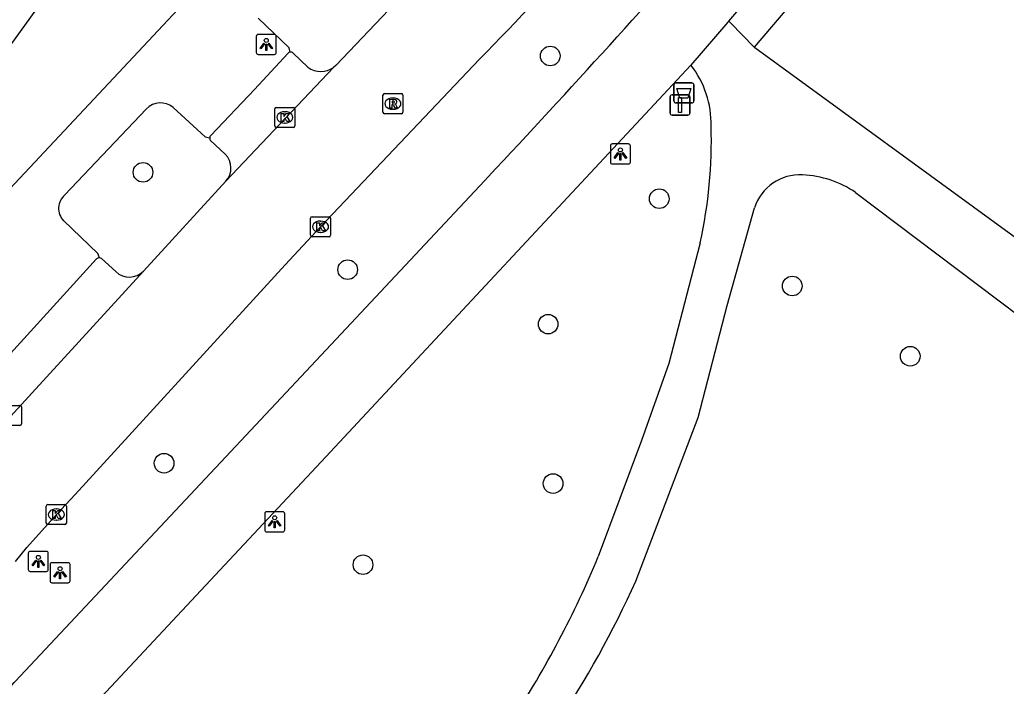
# Model space of a CAD drawing. Extents: x 160356 to 161355, y 381727 to 382845.
# Drawn here: x 160984.99 to 161034.13, y 382044.16 to 382077.39 of the extents above; entities that cross this region are included whole.
import ezdxf

# ---------------------------------------------------------------- set-up
doc = ezdxf.new("R2010")
doc.units = 0
for name, color, linetype in [('IMGEO_Afvalbak', 7, 'Continuous'), ('IMGEO_Boom', 7, 'Continuous'), ('IMGEO_Fietspad_gesloten', 7, 'Continuous'), ('IMGEO_Kolk', 7, 'Continuous'), ('IMGEO_Lichtpunt', 7, 'Continuous'), ('IMGEO_Pand', 7, 'Continuous'), ('IMGEO_Parkeervlak_open', 7, 'Continuous'), ('IMGEO_Rijbaan_lokaal_open', 7, 'Continuous'), ('IMGEO_Rioolput', 7, 'Continuous'), ('IMGEO_Verkeersbordpaal', 7, 'Continuous'), ('IMGEO_Voetpad_gesloten', 7, 'Continuous'), ('IMGEO_Voetpad_open', 7, 'Continuous')]:
    doc.layers.add(name, color=color, linetype=linetype)

msp = doc.modelspace()

# ---------------------------------------------------------------- linework, layer by layer
at = {"layer": 'IMGEO_Afvalbak'}
for p, q in [((161017.579, 382073.341), (161017.579, 382074.141)), ((161017.579, 382074.141), (161017.579, 382073.341)), ((161017.679, 382074.241), (161018.469, 382074.241)), ((161018.469, 382074.241), (161017.679, 382074.241)), ((161018.569, 382074.141), (161018.569, 382073.341)), ((161018.569, 382073.341), (161018.569, 382074.141)), ((161018.469, 382073.241), (161017.679, 382073.241)), ((161017.679, 382073.241), (161018.469, 382073.241))]:
    msp.add_line(p, q, dxfattribs=at)
msp.add_lwpolyline([(161017.722, 382073.955), (161018.426, 382073.955), (161018.277, 382073.485), (161017.871, 382073.485), (161017.722, 382073.955)], dxfattribs=at)
for centre, start, end in [((161017.679, 382074.141), 90, 180), ((161017.679, 382074.141), 90, 180), ((161018.469, 382074.141), 0, 90), ((161018.469, 382074.141), 360, 90), ((161017.679, 382073.341), 180, 270), ((161017.679, 382073.341), 180, 270), ((161018.469, 382073.341), 270, 0), ((161018.469, 382073.341), 270, 0)]:
    msp.add_arc(centre, 0.1, start, end, dxfattribs=at)
at = {"layer": 'IMGEO_Boom'}
for centre in [(161011.417, 382075.583), (160991.13, 382069.783), (161016.847, 382068.468), (161001.323, 382064.93), (161023.469, 382064.116), (161011.312, 382062.214), (161029.349, 382060.613), (160992.177, 382055.282), (161011.557, 382054.266), (161002.088, 382050.223)]:
    msp.add_circle(centre, 0.489, dxfattribs=at)
at = {"layer": 'IMGEO_Fietspad_gesloten'}
for points in [[(161020.313, 382077.319), (161024.035, 382081.674), (161027.907, 382086.255)], [(161020.313, 382077.319), (161020.27, 382077.268), (161018.426, 382075.121)], [(160985.736, 382040.033), (160986.476, 382040.855), (160994.96, 382049.954), (161000, 382055.359), (161018.426, 382075.121)], [(160984.593, 382044.223), (160984.715, 382044.355), (160984.775, 382044.42), (160992.234, 382052.382), (161000, 382060.672), (161008.144, 382069.364), (161008.328, 382069.561)]]:
    msp.add_lwpolyline(points, dxfattribs=at)
msp.add_arc((160561.663, 382487.388), 611.628, 316.910542, 318.583096, dxfattribs=at)
at = {"layer": 'IMGEO_Kolk'}
for p, q in [((160997.694, 382072.095), (160997.694, 382072.947)), ((160997.769, 382073.021), (160998.621, 382073.021)), ((160998.182, 382072.801), (160998.207, 382072.801)), ((160998.695, 382072.947), (160998.695, 382072.095)), ((160998.205, 382072.241), (160998.18, 382072.241)), ((160998.621, 382072.021), (160997.769, 382072.021)), ((160999.473, 382066.644), (160999.473, 382067.496)), ((160999.548, 382067.57), (161000.4, 382067.57)), ((160999.961, 382067.35), (160999.986, 382067.35)), ((161000.474, 382067.496), (161000.474, 382066.644)), ((160999.984, 382066.79), (160999.959, 382066.79)), ((161000.4, 382066.57), (160999.548, 382066.57)), ((160984.147, 382058.167), (160984.999, 382058.167)), ((160985.073, 382058.093), (160985.073, 382057.241)), ((160984.999, 382057.167), (160984.147, 382057.167)), ((160986.31, 382052.297), (160986.31, 382053.149)), ((160986.385, 382053.223), (160987.237, 382053.223)), ((160986.798, 382053.003), (160986.823, 382053.003)), ((160987.311, 382053.149), (160987.311, 382052.297)), ((160986.821, 382052.443), (160986.796, 382052.443)), ((160987.237, 382052.223), (160986.385, 382052.223))]:
    msp.add_line(p, q, dxfattribs=at)
for points in [[(160997.694, 382072.095), (160997.694, 382072.947)], [(160997.769, 382073.021), (160998.621, 382073.021)], [(160998.015, 382072.721), (160998.138, 382072.721), (160998.138, 382072.57), (160998.268, 382072.721), (160998.432, 382072.721), (160998.286, 382072.57), (160998.439, 382072.321), (160998.287, 382072.321), (160998.202, 382072.485), (160998.138, 382072.418), (160998.138, 382072.321), (160998.015, 382072.321), (160998.015, 382072.721)], [(160998.695, 382072.947), (160998.695, 382072.095)], [(160998.621, 382072.021), (160997.769, 382072.021)], [(160999.473, 382066.644), (160999.473, 382067.496)], [(160999.548, 382067.57), (161000.4, 382067.57)], [(160999.794, 382067.27), (160999.917, 382067.27), (160999.917, 382067.119), (161000.047, 382067.27), (161000.211, 382067.27), (161000.065, 382067.119), (161000.218, 382066.87), (161000.066, 382066.87), (160999.981, 382067.034), (160999.917, 382066.967), (160999.917, 382066.87), (160999.794, 382066.87), (160999.794, 382067.27)], [(161000.474, 382067.496), (161000.474, 382066.644)], [(161000.4, 382066.57), (160999.548, 382066.57)], [(160984.147, 382058.167), (160984.999, 382058.167)], [(160985.073, 382058.093), (160985.073, 382057.241)], [(160984.999, 382057.167), (160984.147, 382057.167)], [(160986.31, 382052.297), (160986.31, 382053.149)], [(160986.385, 382053.223), (160987.237, 382053.223)], [(160986.631, 382052.923), (160986.754, 382052.923), (160986.754, 382052.772), (160986.884, 382052.923), (160987.048, 382052.923), (160986.902, 382052.772), (160987.055, 382052.523), (160986.903, 382052.523), (160986.818, 382052.687), (160986.754, 382052.62), (160986.754, 382052.523), (160986.631, 382052.523), (160986.631, 382052.923)], [(160987.311, 382053.149), (160987.311, 382052.297)], [(160987.237, 382052.223), (160986.385, 382052.223)]]:
    msp.add_lwpolyline(points, dxfattribs=at)
for centre, start, end in [((160997.771, 382072.945), 91.552, 178.448), ((160997.771, 382072.945), 91.552, 178.448), ((160998.619, 382072.945), 1.552, 88.448), ((160998.619, 382072.945), 1.552, 88.448), ((160997.771, 382072.097), 181.552, 268.448), ((160997.771, 382072.097), 181.552, 268.448), ((160998.619, 382072.097), 271.552, 358.448), ((160998.619, 382072.097), 271.552, 358.448), ((160999.55, 382067.494), 91.552, 178.448), ((160999.55, 382067.494), 91.552, 178.448), ((161000.398, 382067.494), 1.552, 88.448), ((161000.398, 382067.494), 1.552, 88.448), ((160999.55, 382066.646), 181.552, 268.448), ((160999.55, 382066.646), 181.552, 268.448), ((161000.398, 382066.646), 271.552, 358.448), ((161000.398, 382066.646), 271.552, 358.448), ((160984.997, 382058.091), 1.552, 88.448), ((160984.997, 382058.091), 1.552, 88.448), ((160984.997, 382057.243), 271.552, 358.448), ((160984.997, 382057.243), 271.552, 358.448), ((160986.387, 382053.147), 91.552, 178.448), ((160986.387, 382053.147), 91.552, 178.448), ((160987.235, 382053.147), 1.552, 88.448), ((160987.235, 382053.147), 1.552, 88.448), ((160986.387, 382052.299), 181.552, 268.448), ((160986.387, 382052.299), 181.552, 268.448), ((160987.235, 382052.299), 271.552, 358.448), ((160987.235, 382052.299), 271.552, 358.448)]:
    msp.add_arc(centre, 0.0765, start, end, dxfattribs=at)
for centre, major_axis, ratio, start_param, end_param in [((160998.181, 382072.521), (-0.387, 0.002), 0.722429, 4.712389, 7.853982), ((160998.206, 382072.521), (-0.39, 0.002), 0.717154, 1.570796, 4.712389), ((160999.96, 382067.07), (-0.387, 0.002), 0.722429, 4.712389, 7.853982), ((160999.985, 382067.07), (-0.39, 0.002), 0.717154, 1.570796, 4.712389), ((160986.797, 382052.723), (-0.387, 0.002), 0.722429, 4.712389, 7.853982), ((160986.822, 382052.723), (-0.39, 0.002), 0.717154, 1.570796, 4.712389)]:
    msp.add_ellipse(centre, major_axis=major_axis, ratio=ratio, start_param=start_param, end_param=end_param, dxfattribs=at)
at = {"layer": 'IMGEO_Lichtpunt'}
for p, q in [((160996.77, 382076.56), (160996.77, 382075.753)), ((160996.77, 382076.56), (160996.77, 382075.753)), ((160997.672, 382076.655), (160996.864, 382076.655)), ((160997.672, 382076.655), (160996.864, 382076.655)), ((160997.766, 382075.753), (160997.766, 382076.56)), ((160997.766, 382075.753), (160997.766, 382076.56)), ((160996.864, 382075.659), (160997.672, 382075.659)), ((160996.864, 382075.659), (160997.672, 382075.659)), ((161015.314, 382071.195), (161014.506, 382071.195)), ((161015.314, 382071.195), (161014.506, 382071.195)), ((161014.412, 382071.1), (161014.412, 382070.293)), ((161014.412, 382071.1), (161014.412, 382070.293)), ((161015.408, 382070.293), (161015.408, 382071.1)), ((161015.408, 382070.293), (161015.408, 382071.1)), ((161014.506, 382070.199), (161015.314, 382070.199)), ((161014.506, 382070.199), (161015.314, 382070.199)), ((160997.19, 382052.764), (160997.19, 382051.957)), ((160997.19, 382052.764), (160997.19, 382051.957)), ((160998.092, 382052.859), (160997.284, 382052.859)), ((160998.092, 382052.859), (160997.284, 382052.859)), ((160998.186, 382051.957), (160998.186, 382052.764)), ((160998.186, 382051.957), (160998.186, 382052.764)), ((160997.284, 382051.863), (160998.092, 382051.863)), ((160997.284, 382051.863), (160998.092, 382051.863)), ((160985.415, 382050.792), (160985.415, 382049.985)), ((160985.415, 382050.792), (160985.415, 382049.985)), ((160986.317, 382050.887), (160985.509, 382050.887)), ((160986.317, 382050.887), (160985.509, 382050.887)), ((160986.411, 382049.985), (160986.411, 382050.792)), ((160986.411, 382049.985), (160986.411, 382050.792)), ((160986.5, 382050.226), (160986.5, 382049.419)), ((160986.5, 382050.226), (160986.5, 382049.419)), ((160987.402, 382050.321), (160986.594, 382050.321)), ((160987.402, 382050.321), (160986.594, 382050.321)), ((160987.496, 382049.419), (160987.496, 382050.226)), ((160987.496, 382049.419), (160987.496, 382050.226)), ((160985.509, 382049.891), (160986.317, 382049.891)), ((160985.509, 382049.891), (160986.317, 382049.891)), ((160986.594, 382049.325), (160987.402, 382049.325)), ((160986.594, 382049.325), (160987.402, 382049.325))]:
    msp.add_line(p, q, dxfattribs=at)
for points in [[(160997.144, 382076.224), (160997.183, 382076.196), (160996.995, 382075.934), (160996.957, 382075.961), (160997.144, 382076.224)], [(160997.246, 382076.176), (160997.293, 382076.176), (160997.293, 382075.854), (160997.246, 382075.854), (160997.246, 382076.176)], [(160997.356, 382076.196), (160997.394, 382076.223), (160997.581, 382075.961), (160997.542, 382075.933), (160997.356, 382076.196)], [(161014.786, 382070.764), (161014.825, 382070.736), (161014.637, 382070.474), (161014.599, 382070.501), (161014.786, 382070.764)], [(161014.888, 382070.716), (161014.935, 382070.716), (161014.935, 382070.394), (161014.888, 382070.394), (161014.888, 382070.716)], [(161014.998, 382070.736), (161015.036, 382070.763), (161015.223, 382070.501), (161015.184, 382070.473), (161014.998, 382070.736)], [(160997.564, 382052.428), (160997.603, 382052.4), (160997.415, 382052.138), (160997.377, 382052.165), (160997.564, 382052.428)], [(160997.666, 382052.38), (160997.713, 382052.38), (160997.713, 382052.058), (160997.666, 382052.058), (160997.666, 382052.38)], [(160997.776, 382052.4), (160997.814, 382052.427), (160998.001, 382052.165), (160997.962, 382052.137), (160997.776, 382052.4)], [(160985.789, 382050.456), (160985.828, 382050.428), (160985.64, 382050.166), (160985.602, 382050.193), (160985.789, 382050.456)], [(160985.891, 382050.408), (160985.938, 382050.408), (160985.938, 382050.086), (160985.891, 382050.086), (160985.891, 382050.408)], [(160986.001, 382050.428), (160986.039, 382050.455), (160986.226, 382050.193), (160986.187, 382050.165), (160986.001, 382050.428)], [(160986.874, 382049.89), (160986.913, 382049.862), (160986.725, 382049.6), (160986.687, 382049.627), (160986.874, 382049.89)], [(160986.976, 382049.842), (160987.023, 382049.842), (160987.023, 382049.52), (160986.976, 382049.52), (160986.976, 382049.842)], [(160987.086, 382049.862), (160987.124, 382049.889), (160987.311, 382049.627), (160987.272, 382049.599), (160987.086, 382049.862)]]:
    msp.add_lwpolyline(points, dxfattribs=at)
for centre in [(160997.269, 382076.358), (161014.911, 382070.898), (160997.689, 382052.562), (160985.914, 382050.59), (160986.999, 382050.024)]:
    msp.add_circle(centre, 0.0994, dxfattribs=at)
for centre, start, end in [((160996.864, 382076.56), 90, 180), ((160996.864, 382076.56), 90, 180), ((160997.672, 382076.56), 0, 90), ((160997.672, 382076.56), 0, 90), ((160996.864, 382075.753), 180, 270), ((160996.864, 382075.753), 180, 270), ((160997.672, 382075.753), 270, 0), ((160997.672, 382075.753), 270, 360), ((161014.506, 382071.1), 90, 180), ((161014.506, 382071.1), 90, 180), ((161015.314, 382071.1), 0, 90), ((161015.314, 382071.1), 0, 90), ((161014.506, 382070.293), 180, 270), ((161014.506, 382070.293), 180, 270), ((161015.314, 382070.293), 270, 0), ((161015.314, 382070.293), 270, 360), ((160997.284, 382052.764), 90, 180), ((160997.284, 382052.764), 90, 180), ((160998.092, 382052.764), 0, 90), ((160998.092, 382052.764), 0, 90), ((160997.284, 382051.957), 180, 270), ((160997.284, 382051.957), 180, 270), ((160998.092, 382051.957), 270, 0), ((160998.092, 382051.957), 270, 360), ((160985.509, 382050.792), 90, 180), ((160985.509, 382050.792), 90, 180), ((160986.317, 382050.792), 0, 90), ((160986.317, 382050.792), 0, 90), ((160985.509, 382049.985), 180, 270), ((160985.509, 382049.985), 180, 270), ((160986.317, 382049.985), 270, 0), ((160986.317, 382049.985), 270, 360), ((160986.594, 382050.226), 90, 180), ((160986.594, 382050.226), 90, 180), ((160987.402, 382050.226), 0, 90), ((160987.402, 382050.226), 0, 90), ((160986.594, 382049.419), 180, 270), ((160986.594, 382049.419), 180, 270), ((160987.402, 382049.419), 270, 0), ((160987.402, 382049.419), 270, 360)]:
    msp.add_arc(centre, 0.0946, start, end, dxfattribs=at)
at = {"layer": 'IMGEO_Pand'}
msp.add_lwpolyline([(160974.75, 382079.961), (160980.406, 382087.807), (160976.479, 382090.639), (160982.169, 382098.533), (160986.073, 382095.72), (160991.577, 382103.356), (160960.839, 382125.613), (160967.371, 382134.674), (160981.032, 382124.828), (160981.957, 382124.161), (161000, 382111.157), (161006.438, 382106.555), (161000, 382097.624), (160976.649, 382065.23), (160937.66, 382093.334), (160943.998, 382102.128), (160974.75, 382079.961)], dxfattribs=at)
at = {"layer": 'IMGEO_Parkeervlak_open'}
for points in [[(160999.344, 382075.025), (160998.611, 382075.723)], [(160994.495, 382071.361), (160995.226, 382070.682)], [(160989.068, 382065.485), (160989.776, 382064.835)]]:
    msp.add_lwpolyline(points, dxfattribs=at)
for centre, radius, start, end in [((160998.484, 382075.608), 0.171, 42.1495, 100.9806), ((160999.992, 382075.886), 1.077, 233.024, 305.7198), ((160994.654, 382071.487), 0.203, 178.0808, 218.5305), ((160994.545, 382069.997), 0.966, 317.1225, 45.1827), ((160988.952, 382065.327), 0.196, 53.641, 87.59), ((160990.45, 382065.535), 0.972, 226.0734, 315.9295)]:
    msp.add_arc(centre, radius, start, end, dxfattribs=at)
at = {"layer": 'IMGEO_Rijbaan_lokaal_open'}
for points in [[(161005.565, 382080.184), (161003.367, 382077.886), (161000.73, 382075.101), (161000.621, 382075.011)], [(160984.769, 382050.387), (160985.335, 382051.079), (160986.811, 382052.723), (160987.746, 382053.727), (160998.209, 382065.167), (160999.974, 382067.07), (161007.895, 382075.419)], [(161000.621, 382075.011), (160995.253, 382069.34)], [(160995.253, 382069.34), (160991.149, 382064.859)], [(160991.149, 382064.859), (160982.191, 382055.062)]]:
    msp.add_lwpolyline(points, dxfattribs=at)
msp.add_arc((160774.534, 382301.876), 325.177, 315.86017, 318.74086, dxfattribs=at)
at = {"layer": 'IMGEO_Rioolput'}
for p, q in [((161003.078, 382072.779), (161003.078, 382073.631)), ((161003.153, 382073.705), (161004.005, 382073.705)), ((161004.079, 382073.631), (161004.079, 382072.779)), ((161003.566, 382073.485), (161003.591, 382073.485)), ((161004.005, 382072.705), (161003.153, 382072.705)), ((161003.589, 382072.925), (161003.564, 382072.925))]:
    msp.add_line(p, q, dxfattribs=at)
for points in [[(161003.078, 382072.779), (161003.078, 382073.631)], [(161003.153, 382073.705), (161004.005, 382073.705)], [(161004.079, 382073.631), (161004.079, 382072.779)], [(161003.667, 382073.403), (161003.415, 382073.405), (161003.415, 382073.005)], [(161003.415, 382073.005), (161003.539, 382073.005), (161003.539, 382073.167), (161003.55, 382073.167)], [(161003.593, 382073.324), (161003.539, 382073.324), (161003.539, 382073.243)], [(161003.539, 382073.243), (161003.591, 382073.243)], [(161003.597, 382073.138), (161003.668, 382073.005), (161003.808, 382073.005), (161003.743, 382073.131)], [(161004.005, 382072.705), (161003.153, 382072.705)]]:
    msp.add_lwpolyline(points, dxfattribs=at)
for centre, radius, start, end in [((161003.155, 382073.629), 0.0765, 91.552, 178.448), ((161003.155, 382073.629), 0.0765, 91.552, 178.448), ((161004.003, 382073.629), 0.0765, 1.552, 88.448), ((161004.003, 382073.629), 0.0765, 1.552, 88.448), ((161003.549, 382073.114), 0.0533, 26.0293, 88.6989), ((161003.575, 382073.432), 0.19, 274.7715, 282.9687), ((161003.599, 382073.228), 0.0964, 77.0061, 93.1865), ((161003.613, 382073.285), 0.0378, 276.6634, 79.6772), ((161003.666, 382073.293), 0.109, 350.3612, 89.416), ((161003.664, 382073.293), 0.112, 277.5842, 350.9817), ((161003.648, 382073.078), 0.108, 29.5134, 73.7905), ((161003.155, 382072.781), 0.0765, 181.552, 268.448), ((161003.155, 382072.781), 0.0765, 181.552, 268.448), ((161004.003, 382072.781), 0.0765, 271.552, 358.448), ((161004.003, 382072.781), 0.0765, 271.552, 358.448)]:
    msp.add_arc(centre, radius, start, end, dxfattribs=at)
for centre, major_axis, ratio, start_param, end_param in [((161003.565, 382073.205), (-0.387, 0.002), 0.722429, 4.712389, 7.853982), ((161003.59, 382073.205), (-0.39, 0.002), 0.717154, 1.570796, 4.712389)]:
    msp.add_ellipse(centre, major_axis=major_axis, ratio=ratio, start_param=start_param, end_param=end_param, dxfattribs=at)
at = {"layer": 'IMGEO_Verkeersbordpaal'}
for p, q in [((161017.482, 382073.64), (161018.272, 382073.64)), ((161018.272, 382073.64), (161017.482, 382073.64)), ((161017.382, 382072.74), (161017.382, 382073.54)), ((161017.382, 382073.54), (161017.382, 382072.74)), ((161018.372, 382073.54), (161018.372, 382072.74)), ((161018.372, 382072.74), (161018.372, 382073.54)), ((161018.272, 382072.64), (161017.482, 382072.64)), ((161017.482, 382072.64), (161018.272, 382072.64))]:
    msp.add_line(p, q, dxfattribs=at)
msp.add_lwpolyline([(161017.802, 382073.515), (161017.952, 382073.515), (161017.952, 382072.765), (161017.802, 382072.765), (161017.802, 382073.515)], dxfattribs=at)
for centre, start, end in [((161017.482, 382073.54), 90, 180), ((161017.482, 382073.54), 90, 180), ((161018.272, 382073.54), 0, 90), ((161018.272, 382073.54), 360, 90), ((161017.482, 382072.74), 180, 270), ((161017.482, 382072.74), 180, 270), ((161018.272, 382072.74), 270, 0), ((161018.272, 382072.74), 270, 0)]:
    msp.add_arc(centre, 0.1, start, end, dxfattribs=at)
at = {"layer": 'IMGEO_Voetpad_gesloten'}
for points in [[(161021.58, 382076.021), (161020.389, 382077.24), (161020.313, 382077.319)], [(161059.671, 382047.555), (161059.605, 382047.592), (161059.539, 382047.629), (161034.649, 382066.476), (161021.608, 382075.993), (161021.58, 382076.021)], [(161026.63, 382068.778), (161057.281, 382045.653)], [(161015.685, 382049.403), (161018.787, 382057.557), (161020.228, 382063.148), (161021.593, 382068.012)], [(161018.881, 382066.275), (161017.329, 382060.25), (161015.962, 382056.412), (161013.809, 382050.629)]]:
    msp.add_lwpolyline(points, dxfattribs=at)
for centre, radius, start, end in [((161014.688, 382072.203), 4.742, 358.6621, 37.9806), ((160996.43, 382071.324), 23.012, 347.3248, 1.9117), ((161023.839, 382067.299), 2.357, 86.6039, 162.4009), ((161023.776, 382064.579), 5.077, 55.7981, 87.7084), ((160968.884, 382069.154), 48.594, 326.7137, 337.5913), ((160965.98, 382072.121), 54.651, 326.7793, 335.4366)]:
    msp.add_arc(centre, radius, start, end, dxfattribs=at)
at = {"layer": 'IMGEO_Voetpad_open'}
for points in [[(160976.106, 382060.019), (161000, 382085.543), (161016.243, 382102.923)], [(161031.895, 382088.448), (161029.81, 382085.798), (161029.626, 382085.571), (161029.427, 382085.324), (161026.143, 382081.411), (161025.791, 382080.992), (161021.58, 382076.021)], [(160998.452, 382075.776), (160998.414, 382075.983), (160996.863, 382077.461)], [(160994.502, 382071.625), (160996.68, 382073.904), (160998.346, 382075.706)], [(160987.237, 382068.654), (160991.292, 382072.939)], [(160992.625, 382073.018), (160994.219, 382071.546), (160994.451, 382071.494)], [(160988.96, 382065.523), (160988.879, 382065.742), (160987.165, 382067.373)], [(160981.375, 382057.177), (160981.382, 382057.316), (160988.807, 382065.469)]]:
    msp.add_lwpolyline(points, dxfattribs=at)
for centre, radius, start, end in [((160998.487, 382075.608), 0.171, 101.6893, 145.1904), ((160992, 382072.276), 0.97, 49.8995, 136.8838), ((160994.657, 382071.489), 0.206, 138.7991, 178.6577), ((160987.79, 382067.98), 0.871, 129.3747, 224.1914), ((160988.949, 382065.309), 0.214, 87.1593, 131.7208)]:
    msp.add_arc(centre, radius, start, end, dxfattribs=at)

doc.saveas('drawing.dxf')
